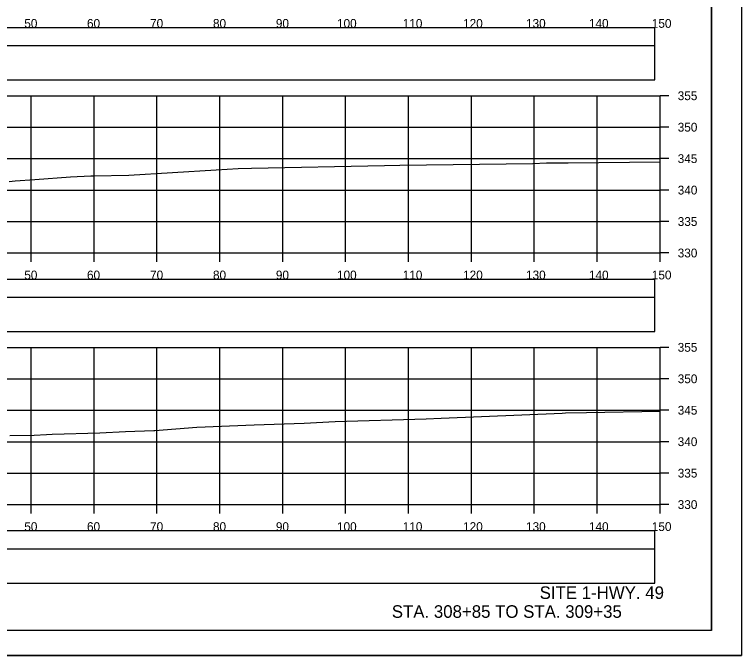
# Model space of a CAD drawing. Extents: x 1368122 to 1710785, y 373130 to 557566.
# Drawn here: x 1369402.9 to 1369518.5, y 374197 to 374298.9 of the extents above; entities that cross this region are included whole.
import ezdxf

# ---------------------------------------------------------------- set-up
doc = ezdxf.new("R2010")
doc.units = 0
for name, color, linetype in [('R_Axis', 7, 'Continuous'), ('R_Axis Annot', 7, 'Continuous'), ('R_Border', 7, 'Continuous'), ('R_Draft', 7, 'Continuous'), ('R_Exist Surface', 7, 'Continuous'), ('R_Grid', 7, 'Continuous'), ('R_No Plot', 7, 'Continuous')]:
    doc.layers.add(name, color=color, linetype=linetype)

msp = doc.modelspace()

# ---------------------------------------------------------------- linework, layer by layer
for points in [[(1369206.41, 374293.99), (1369504.71, 374293.99), (1369504.71, 374296.81), (1369206.41, 374296.81)], [(1369206.41, 374288.52), (1369504.71, 374288.52), (1369504.71, 374293.94), (1369206.41, 374293.94)], [(1369206.41, 374253.99), (1369504.71, 374253.99), (1369504.71, 374256.81), (1369206.41, 374256.81)], [(1369206.41, 374248.52), (1369504.71, 374248.52), (1369504.71, 374253.94), (1369206.41, 374253.94)], [(1369206.41, 374213.99), (1369504.71, 374213.99), (1369504.71, 374216.81), (1369206.41, 374216.81)], [(1369206.41, 374208.52), (1369504.71, 374208.52), (1369504.71, 374213.94), (1369206.41, 374213.94)]]:
    msp.add_lwpolyline(points, close=True)
at = {"layer": 'R_Axis'}
for p, q in [((1369505.56, 374261), (1369505.56, 374286)), ((1369506.96, 374286), (1369505.56, 374286)), ((1369506.96, 374281), (1369505.56, 374281)), ((1369506.96, 374276), (1369505.56, 374276)), ((1369506.96, 374271), (1369505.56, 374271)), ((1369506.96, 374266), (1369505.56, 374266)), ((1369205.56, 374261), (1369505.56, 374261)), ((1369405.56, 374259.6), (1369405.56, 374261)), ((1369415.56, 374259.6), (1369415.56, 374261)), ((1369425.56, 374259.6), (1369425.56, 374261)), ((1369435.56, 374259.6), (1369435.56, 374261)), ((1369445.56, 374259.6), (1369445.56, 374261)), ((1369455.56, 374259.6), (1369455.56, 374261)), ((1369465.56, 374259.6), (1369465.56, 374261)), ((1369475.56, 374259.6), (1369475.56, 374261)), ((1369485.56, 374259.6), (1369485.56, 374261)), ((1369495.56, 374259.6), (1369495.56, 374261)), ((1369505.56, 374259.6), (1369505.56, 374261)), ((1369506.96, 374261), (1369505.56, 374261)), ((1369505.56, 374221), (1369505.56, 374246)), ((1369506.96, 374246), (1369505.56, 374246)), ((1369506.96, 374241), (1369505.56, 374241)), ((1369506.96, 374236), (1369505.56, 374236)), ((1369506.96, 374231), (1369505.56, 374231)), ((1369506.96, 374226), (1369505.56, 374226)), ((1369205.56, 374221), (1369505.56, 374221)), ((1369405.56, 374219.6), (1369405.56, 374221)), ((1369415.56, 374219.6), (1369415.56, 374221)), ((1369425.56, 374219.6), (1369425.56, 374221)), ((1369435.56, 374219.6), (1369435.56, 374221)), ((1369445.56, 374219.6), (1369445.56, 374221)), ((1369455.56, 374219.6), (1369455.56, 374221)), ((1369465.56, 374219.6), (1369465.56, 374221)), ((1369475.56, 374219.6), (1369475.56, 374221)), ((1369485.56, 374219.6), (1369485.56, 374221)), ((1369495.56, 374219.6), (1369495.56, 374221)), ((1369505.56, 374219.6), (1369505.56, 374221)), ((1369506.96, 374221), (1369505.56, 374221))]:
    msp.add_line(p, q, dxfattribs=at)
at = {"layer": 'R_Border'}
for q in [(1369513.74, 374406.46), (1369197.56, 374201)]:
    msp.add_line((1369513.74, 374201), q, dxfattribs=at)
at = {"layer": 'R_Exist Surface'}
for points in [[(1369402.09, 374272.39), (1369403.02, 374272.45), (1369406.16, 374272.69), (1369411.83, 374273.1), (1369415.03, 374273.27), (1369415.22, 374273.28), (1369415.38, 374273.29), (1369415.52, 374273.29), (1369421.08, 374273.35), (1369435, 374274.21), (1369438.46, 374274.42), (1369440.57, 374274.48), (1369461.73, 374274.9), (1369464.18, 374274.98), (1369485.3, 374275.23), (1369487.51, 374275.32), (1369490.92, 374275.36), (1369505.56, 374275.5)], [(1369402.16, 374231.98), (1369406.02, 374232.06), (1369407.98, 374232.14), (1369408.91, 374232.2), (1369416.47, 374232.43), (1369420.56, 374232.6), (1369425.04, 374232.77), (1369425.21, 374232.79), (1369431.89, 374233.3), (1369441.02, 374233.7), (1369448.99, 374233.96), (1369453.89, 374234.19), (1369468.39, 374234.65), (1369470.77, 374234.75), (1369489.99, 374235.56), (1369490.54, 374235.58), (1369493.84, 374235.64), (1369505.56, 374235.84)]]:
    msp.add_lwpolyline(points, dxfattribs=at)
at = {"layer": 'R_Grid'}
for p, q in [((1369205.56, 374286), (1369505.56, 374286)), ((1369405.56, 374261), (1369405.56, 374286)), ((1369415.56, 374261), (1369415.56, 374286)), ((1369425.56, 374261), (1369425.56, 374286)), ((1369435.56, 374261), (1369435.56, 374286)), ((1369445.56, 374261), (1369445.56, 374286)), ((1369455.56, 374261), (1369455.56, 374286)), ((1369465.56, 374261), (1369465.56, 374286)), ((1369475.56, 374261), (1369475.56, 374286)), ((1369485.56, 374261), (1369485.56, 374286)), ((1369495.56, 374261), (1369495.56, 374286)), ((1369505.56, 374261), (1369505.56, 374286)), ((1369205.56, 374281), (1369505.56, 374281)), ((1369205.56, 374276), (1369505.56, 374276)), ((1369205.56, 374271), (1369505.56, 374271)), ((1369205.56, 374266), (1369505.56, 374266)), ((1369205.56, 374261), (1369505.56, 374261)), ((1369205.56, 374246), (1369505.56, 374246)), ((1369405.56, 374221), (1369405.56, 374246)), ((1369415.56, 374221), (1369415.56, 374246)), ((1369425.56, 374221), (1369425.56, 374246)), ((1369435.56, 374221), (1369435.56, 374246)), ((1369445.56, 374221), (1369445.56, 374246)), ((1369455.56, 374221), (1369455.56, 374246)), ((1369465.56, 374221), (1369465.56, 374246)), ((1369475.56, 374221), (1369475.56, 374246)), ((1369485.56, 374221), (1369485.56, 374246)), ((1369495.56, 374221), (1369495.56, 374246)), ((1369505.56, 374221), (1369505.56, 374246)), ((1369205.56, 374241), (1369505.56, 374241)), ((1369205.56, 374236), (1369505.56, 374236)), ((1369205.56, 374231), (1369505.56, 374231)), ((1369205.56, 374226), (1369505.56, 374226)), ((1369205.56, 374221), (1369505.56, 374221))]:
    msp.add_line(p, q, dxfattribs=at)
at = {"layer": 'R_No Plot'}
msp.add_line((1369185.16, 374197.02), (1369518.49, 374197.02), dxfattribs=at)
for points in [[(1369185.15, 374410.35), (1369518.49, 374410.35), (1369518.49, 374197.02), (1369185.15, 374197.02)], [(1369431.48, 374406.46), (1369451.1, 374406.46), (1369451.1, 374396.58), (1369467.21, 374396.58), (1369490.41, 374396.58), (1369490.53, 374368.42), (1369513.74, 374368.42), (1369513.74, 374201), (1369197.56, 374201), (1369197.56, 374406.46)]]:
    msp.add_lwpolyline(points, close=True, dxfattribs=at)

# ---------------------------------------------------------------- texts
at = {"layer": 'R_Axis Annot'}
for s, p in [('50', (1369404.47, 374296.8)), ('60', (1369414.44, 374296.8)), ('70', (1369424.47, 374296.8)), ('80', (1369434.47, 374296.8)), ('90', (1369444.47, 374296.8)), ('100', (1369454.19, 374296.8)), ('110', (1369464.64, 374296.8)), ('120', (1369474.24, 374296.8)), ('130', (1369484.24, 374296.8)), ('140', (1369494.24, 374296.8)), ('150', (1369504.24, 374296.8)), ('355', (1369508.36, 374285.3)), ('350', (1369508.36, 374280.3)), ('345', (1369508.36, 374275.3)), ('340', (1369508.36, 374270.3)), ('335', (1369508.36, 374265.3)), ('330', (1369508.36, 374260.3)), ('50', (1369404.47, 374256.8)), ('60', (1369414.44, 374256.8)), ('70', (1369424.47, 374256.8)), ('80', (1369434.47, 374256.8)), ('90', (1369444.47, 374256.8)), ('100', (1369454.19, 374256.8)), ('110', (1369464.64, 374256.8)), ('120', (1369474.24, 374256.8)), ('130', (1369484.24, 374256.8)), ('140', (1369494.24, 374256.8)), ('150', (1369504.24, 374256.8)), ('355', (1369508.36, 374245.3)), ('350', (1369508.36, 374240.3)), ('345', (1369508.36, 374235.3)), ('340', (1369508.36, 374230.3)), ('335', (1369508.36, 374225.3)), ('330', (1369508.36, 374220.3)), ('50', (1369404.47, 374216.8)), ('60', (1369414.44, 374216.8)), ('70', (1369424.47, 374216.8)), ('80', (1369434.47, 374216.8)), ('90', (1369444.47, 374216.8)), ('100', (1369454.19, 374216.8)), ('110', (1369464.64, 374216.8)), ('120', (1369474.24, 374216.8)), ('130', (1369484.24, 374216.8)), ('140', (1369494.24, 374216.8)), ('150', (1369504.24, 374216.8))]:
    msp.add_text(s, height=1.4, dxfattribs=at).set_placement(p)
at = {"layer": 'R_Draft'}
for s, p in [('SITE 1-HWY. 49', (1369486.41, 374206)), ('STA. 308+85 TO STA. 309+35', (1369462.9, 374203))]:
    msp.add_text(s, height=2, dxfattribs=at).set_placement(p)

doc.saveas('drawing.dxf')
